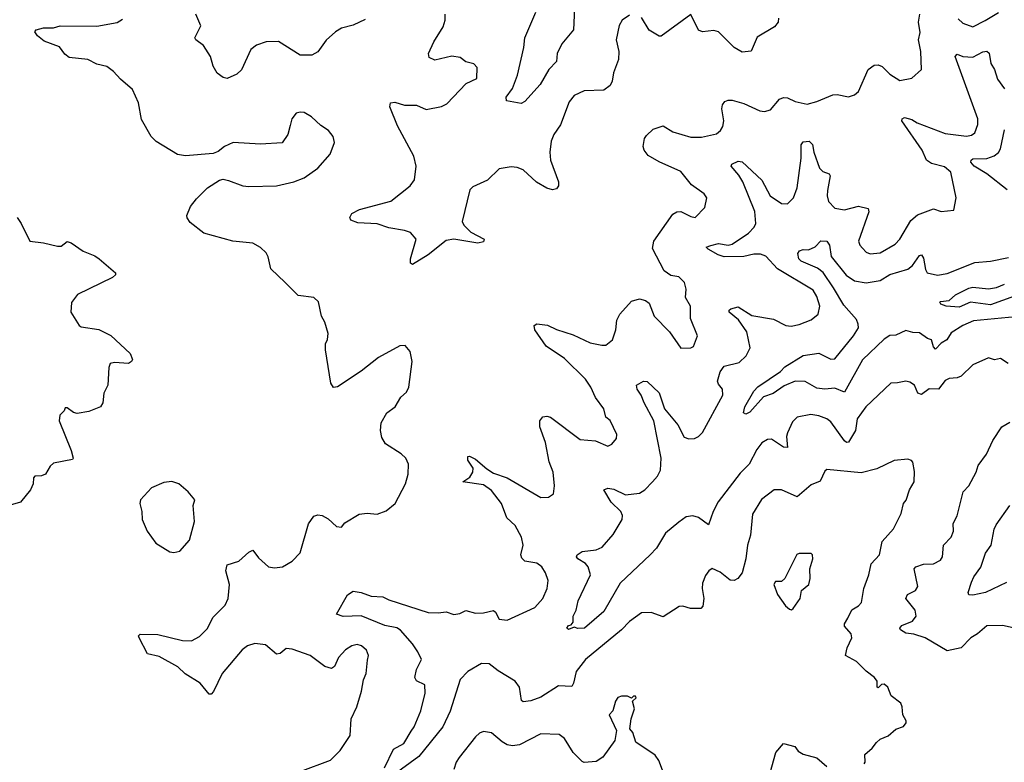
# Model space of a CAD drawing. Extents: x 1954678 to 2060275, y 904822 to 1016299.
# Tile 410 of 467: x 2024494 to 2029484, y 990835 to 994597. Entities that reach past the tile are written whole.
import ezdxf

# ---------------------------------------------------------------- set-up
doc = ezdxf.new("R2010")
doc.units = 0

msp = doc.modelspace()

# ---------------------------------------------------------------- linework, layer by layer
at = {"layer": '0CON20XD'}
for points in [[(2026245, 994597.8), (2026185, 994569.4), (2026125, 994553.3), (2026095, 994535.6), (2026046.9, 994493.1), (2026005, 994433.3), (2025975, 994416.7), (2025915, 994416.2), (2025805.7, 994485.7), (2025743.9, 994483.9), (2025695, 994467.5), (2025666.2, 994445), (2025617.9, 994342.1), (2025595, 994320.8), (2025545, 994299.2), (2025525, 994303.8), (2025495, 994326), (2025475, 994362), (2025460.7, 994410.7), (2025425.7, 994465.7), (2025386.4, 994495), (2025381.8, 994505), (2025412.2, 994565), (2025387.1, 994625)], [(2026342.9, 990807.1), (2026388.5, 990901.5), (2026440.2, 990929.8), (2026477.5, 990992.5), (2026493.4, 991015), (2026527.5, 991095), (2026549.8, 991185), (2026546.7, 991226.7), (2026505, 991248), (2026496.9, 991265), (2026505.4, 991304.6), (2026530, 991355), (2026512.7, 991395), (2026484.6, 991435), (2026423.5, 991503.5), (2026405.8, 991515.8), (2026345, 991527.4), (2026225, 991576.7), (2026132.8, 991572.8), (2026100, 991585), (2026156.2, 991683.8), (2026185, 991701.2), (2026225, 991695.6), (2026275, 991675.6), (2026335, 991673.3), (2026365, 991657.8), (2026565, 991593.8), (2026615, 991591.2), (2026655, 991597.3), (2026695, 991583.1), (2026725, 991588.2), (2026755, 991603.3), (2026805, 991589.4), (2026845, 991591.1), (2026895, 991602.9), (2026905.8, 991595), (2026925, 991560), (2026965, 991554.4), (2027105, 991618.6), (2027146.3, 991663.7), (2027168, 991715), (2027172, 991755), (2027159.2, 991795), (2027140, 991825), (2027115, 991842.9), (2027055, 991853.3), (2027038.9, 991868.9), (2027034.4, 991885), (2027046.5, 991935), (2027038.2, 991975), (2027004.5, 992035), (2026963.4, 992073.4), (2026936.8, 992145), (2026885, 992210.9), (2026845, 992240.3), (2026740, 992255), (2026775, 992280), (2026791.2, 992305), (2026792.1, 992325), (2026765.6, 992365), (2026766.2, 992383.8), (2026774.2, 992385.8), (2026805, 992371.1), (2026861, 992321), (2026895, 992300), (2026965.3, 992275.3), (2027135, 992175.6), (2027175, 992178), (2027198.8, 992195), (2027204.3, 992235), (2027198.5, 992305), (2027177.6, 992357.6), (2027159.3, 992455), (2027131.1, 992535), (2027130, 992565), (2027145.6, 992584.4), (2027165, 992587.8), (2027185, 992583.1), (2027335, 992470.8), (2027412.7, 992462.7), (2027475, 992436.7), (2027495, 992446.7), (2027518.8, 992475), (2027520, 992495), (2027486.1, 992566.1), (2027465, 992582.5), (2027454, 992625), (2027413, 992683), (2027389.2, 992735), (2027362.5, 992775), (2027255, 992880), (2027162.3, 992942.3), (2027104.4, 993025), (2027102, 993048), (2027115, 993056), (2027169.1, 993049.1), (2027215, 993026.5), (2027299.8, 992999.8), (2027385, 992960.4), (2027445, 992947.1), (2027465, 992948.6), (2027498.6, 992975), (2027515.5, 993025), (2027520.9, 993075), (2027535.5, 993105), (2027595, 993171.4), (2027635, 993182.5), (2027665, 993174), (2027685, 993160), (2027710, 993095), (2027788, 993015), (2027845, 992933.3), (2027895, 992933.8), (2027908.3, 992941.7), (2027930, 992995), (2027893.2, 993083.2), (2027894, 993145), (2027868.8, 993188.8), (2027871.7, 993231.7), (2027863.3, 993265), (2027835, 993293.3), (2027795, 993300), (2027760.8, 993325), (2027701.7, 993438.3), (2027708.7, 993475), (2027805, 993612.2), (2027825, 993623.5), (2027845, 993625.6), (2027895, 993600), (2027917.5, 993595), (2027966, 993645), (2027976, 993695), (2027963.3, 993715), (2027899.6, 993759.6), (2027845, 993828.2), (2027735, 993876.4), (2027678.6, 993908.6), (2027658.6, 993935), (2027653.3, 993955), (2027661.4, 993995), (2027670.7, 994009.3), (2027705, 994042.5), (2027755, 994059.4), (2027805, 994028.9), (2027895, 994001.2), (2027949.1, 994000.9), (2028025, 994018.6), (2028045.8, 994035), (2028058.1, 994055), (2028062.2, 994085), (2028052.2, 994145), (2028055.6, 994165), (2028068, 994182), (2028085, 994188.5), (2028105, 994188.9), (2028165, 994172.5), (2028245, 994135.6), (2028268.9, 994131.1), (2028299.2, 994140.8), (2028345, 994194.4), (2028365, 994202.9), (2028385, 994201.2), (2028425, 994181.5), (2028485, 994169.5), (2028535, 994182.1), (2028615, 994215.9), (2028637.3, 994217.3), (2028695, 994205.8), (2028725, 994216), (2028745, 994233.3), (2028794.4, 994345), (2028825, 994366.9), (2028845, 994368.1), (2028865, 994360), (2028905, 994320), (2028955, 994288.6), (2029015, 994300), (2029064, 994345), (2029061.1, 994435), (2029049.4, 994495), (2029057.6, 994532.4), (2029049.3, 994585), (2029056.8, 994625)], [(2027187.9, 993982.1), (2027180.9, 993925), (2027184.4, 993885), (2027224.3, 993775), (2027225.7, 993754.3), (2027215, 993740), (2027195, 993734.5), (2027165, 993743.5), (2027114.1, 993774.1), (2027045, 993835.6), (2027015, 993847.8), (2026985, 993851.1), (2026925, 993841.2), (2026865, 993784.2), (2026790.5, 993749.5), (2026774.7, 993735.3), (2026736.2, 993575), (2026745.5, 993555), (2026780.7, 993520.7), (2026848.8, 993485), (2026845, 993472), (2026815.7, 993464.3), (2026695, 993484.6), (2026655, 993478.5), (2026565, 993405.6), (2026485, 993356), (2026475, 993362.5), (2026474.4, 993385), (2026503.3, 993485), (2026475, 993518.8), (2026445, 993528.1), (2026365, 993541.5), (2026305, 993562.2), (2026207.7, 993567.7), (2026171.7, 993581.7), (2026166.7, 993595), (2026177.5, 993615), (2026216.7, 993635), (2026375, 993677.5), (2026473.3, 993755), (2026495.8, 993785), (2026504.2, 993855), (2026492.5, 993905), (2026408.3, 994058.3), (2026370.8, 994155), (2026373.3, 994175), (2026395, 994179.2), (2026445, 994164.2), (2026505, 994164.2), (2026555, 994142.5), (2026632.7, 994157.3), (2026659.7, 994170.3), (2026757, 994273), (2026810.7, 994299.3), (2026812.5, 994355), (2026795, 994372.5), (2026755, 994382.5), (2026725.8, 994405.8), (2026685, 994412.5), (2026598.3, 994391.7), (2026570, 994405), (2026566, 994425), (2026592.5, 994485), (2026639.7, 994560.3), (2026650.8, 994595), (2026650.8, 994625)], [(2027305.4, 994655), (2027301.1, 994545), (2027242.1, 994475), (2027218.2, 994425), (2027214.3, 994385), (2027176.2, 994345), (2027132.3, 994267.7), (2027055, 994182.5), (2027035, 994172), (2026961.2, 994185), (2026960, 994205), (2026991.3, 994248.7), (2027017.9, 994315), (2027049.6, 994455), (2027054.6, 994505), (2027110.8, 994635)], [(2029250.9, 994600.9), (2029275, 994579.2), (2029325, 994560.6), (2029387, 994593), (2029455, 994633.6)], [(2025838.8, 993265), (2025766.2, 993335), (2025753.8, 993395), (2025743.8, 993415), (2025715, 993442), (2025675, 993464.3), (2025574.5, 993474.5), (2025427.5, 993515), (2025358.8, 993568.8), (2025342.3, 993592.3), (2025341.2, 993605), (2025360.3, 993649.7), (2025390.3, 993689.7), (2025445.7, 993744.3), (2025505.9, 993784.1), (2025525, 993788), (2025552.7, 993782.7), (2025625, 993755.6), (2025655, 993750.9), (2025795, 993754.4), (2025884.2, 993775.8), (2025935, 993796), (2026005, 993843.8), (2026068, 993915), (2026088.8, 993975), (2026083.3, 994005), (2026060, 994035), (2026020.9, 994060.9), (2025973.3, 994105), (2025935, 994125.8), (2025915, 994128.8), (2025895, 994123.3), (2025873.8, 994095), (2025865, 994060), (2025853.8, 994015), (2025825, 993973.3), (2025715, 993965.6), (2025576.1, 993973.9), (2025532.5, 993955), (2025500.5, 993929.5), (2025475, 993919.2), (2025335, 993907.1), (2025293.4, 993913.4), (2025185, 993979.2), (2025160, 994005), (2025111.7, 994091.7), (2025095.7, 994175.7), (2025065, 994243.3), (2025004.4, 994295), (2024970, 994335), (2024935, 994359.1), (2024885, 994371.5), (2024838.8, 994395), (2024744.6, 994404.6), (2024722.2, 994422.2), (2024695, 994458.9), (2024617.6, 994487.6), (2024584, 994515), (2024571.2, 994535), (2024577.5, 994545), (2024615, 994555.7), (2024665, 994555.8), (2024700, 994565), (2024885, 994564.5), (2024987.8, 994582.2), (2025015, 994598.8)], [(2027585, 994618.8), (2027547.5, 994595), (2027533, 994567), (2027517.5, 994495), (2027530.6, 994435), (2027529.4, 994395), (2027502.8, 994327.2), (2027497.5, 994285), (2027487.2, 994262.8), (2027455, 994240.5), (2027355, 994235.6), (2027305, 994212.5), (2027279.4, 994180.6), (2027235, 994063.8), (2027201.4, 994015), (2027187.9, 993982.1)], [(2028340, 994605), (2028337.5, 994585), (2028319.2, 994560.8), (2028231.8, 994508.2), (2028202.2, 994437.8), (2028155, 994432), (2028115, 994456), (2028036.2, 994535), (2028011.5, 994541.5), (2027955, 994534.6), (2027935, 994544.4), (2027895, 994622.5), (2027745, 994514), (2027735, 994514), (2027685, 994543.8), (2027645, 994607.5)], [(2029504.5, 992854.5), (2029465, 992880.8), (2029435, 992874.3), (2029405, 992883.3), (2029325, 992847.5), (2029265, 992790.8), (2029245, 992782.5), (2029205, 992778.6), (2029185, 992768.9), (2029151.2, 992725), (2029103, 992727), (2029065, 992698.8), (2029046.7, 992705), (2029028.8, 992745), (2029005, 992761.2), (2028985, 992765.8), (2028942.3, 992757.7), (2028910, 992755), (2028783.3, 992635), (2028738.9, 992575), (2028730, 992515), (2028695, 992456.9), (2028685, 992455.5), (2028675, 992463.3), (2028605, 992559.4), (2028585, 992574.4), (2028545, 992590.5), (2028503, 992597), (2028435, 992582.5), (2028411.1, 992558.9), (2028385, 992503.8), (2028380.9, 992485), (2028385, 992430), (2028365, 992430.8), (2028305, 992470.9), (2028285, 992470.5), (2028255, 992452.5), (2028229.9, 992420.1), (2028190.4, 992345), (2028145, 992300), (2028033.6, 992155), (2028008.5, 992105), (2027985, 992038), (2027934.1, 992074.1), (2027905, 992083.2), (2027872.6, 992077.4), (2027835, 992050.9), (2027766.7, 991995), (2027720.9, 991919.1), (2027690, 991885), (2027537.2, 991742.8), (2027455, 991598), (2027356.7, 991515), (2027323.3, 991513.3), (2027305, 991520), (2027275, 991507.5), (2027267.5, 991515), (2027275, 991527.5), (2027288.3, 991531.7), (2027300, 991545), (2027300, 991575), (2027314.2, 991605.8), (2027325, 991653.3), (2027386.7, 991785), (2027375.3, 991825.3), (2027361.2, 991841.2), (2027323.3, 991865), (2027316.7, 991875), (2027320, 991885), (2027345, 991901.9), (2027415, 991910.3), (2027446.1, 991923.9), (2027501.4, 991988.6), (2027547.6, 992065), (2027549.4, 992085), (2027541.5, 992105), (2027492.1, 992152.1), (2027454, 992215), (2027475, 992223.3), (2027505, 992218.9), (2027565, 992190.4), (2027635, 992197.3), (2027662.2, 992215), (2027701.2, 992255), (2027726.2, 992285), (2027741.5, 992315), (2027744.7, 992375), (2027708.7, 992565), (2027658.6, 992655), (2027644.5, 992694.5), (2027624.2, 992725), (2027620, 992745), (2027655, 992766.2), (2027675, 992764), (2027735.8, 992705.8), (2027761.8, 992625), (2027830, 992545), (2027862.6, 992482.6), (2027885, 992473.3), (2027915, 992475.6), (2027935, 992485.6), (2027955, 992505.7), (2028057.2, 992695), (2028056.2, 992725), (2028035, 992750), (2028031.3, 992765), (2028045, 992812), (2028065, 992842), (2028139.8, 992860.2), (2028176.1, 992893.9), (2028195.6, 992935), (2028178.7, 993015), (2028137, 993077), (2028090, 993115), (2028090, 993125), (2028098.9, 993131.1), (2028135, 993142.3), (2028205, 993098.4), (2028315, 993079.5), (2028376.8, 993046.8), (2028404.5, 993044.5), (2028445, 993052.5), (2028505, 993075.8), (2028540.8, 993105), (2028549.5, 993145), (2028533.6, 993195), (2028515, 993226.5), (2028334.3, 993334.3), (2028275, 993398.2), (2028248.7, 993408.7), (2028215, 993409.7), (2028165, 993397.7), (2028063.8, 993396.2), (2028034.4, 993405), (2027983.3, 993435), (2027973.3, 993445), (2027997.7, 993452.3), (2028035, 993463.1), (2028085, 993454.6), (2028105, 993460), (2028187.3, 993515), (2028215.9, 993545), (2028225.8, 993565), (2028220.4, 993625), (2028158.4, 993775), (2028138.9, 993808.9), (2028100, 993855), (2028103.8, 993865), (2028135, 993880.8), (2028155, 993876), (2028255, 993783.6), (2028297.8, 993705), (2028355, 993665.5), (2028385, 993663.6), (2028416.2, 993695), (2028435.3, 993744.7), (2028454.1, 993895), (2028455, 993962.5), (2028465, 993977.5), (2028495, 993982), (2028511.4, 993965), (2028518.2, 993925), (2028547.5, 993845), (2028565, 993828.5), (2028596.1, 993816.1), (2028601.9, 993805), (2028588.8, 993731.2), (2028586.2, 993705), (2028592.7, 993675), (2028625, 993641.5), (2028675, 993633.2), (2028745, 993651.6), (2028795, 993640.8), (2028797.3, 993622.7), (2028745.6, 993475), (2028751.9, 993455), (2028765, 993439.2), (2028785, 993419.2), (2028805, 993410.6), (2028855, 993415.4), (2028930.4, 993459.6), (2028955.3, 993484.7), (2029011.3, 993578.7), (2029045, 993607.6), (2029125, 993638.2), (2029165, 993625.8), (2029228, 993632), (2029240, 993695), (2029213.9, 993823.9), (2029181.5, 993851.5), (2029115, 993868.2), (2029090, 993885), (2029068.7, 993935), (2028965.6, 994085), (2028966, 994095), (2028978.1, 994101.9), (2029015, 994090.9), (2029042.5, 994075), (2029185, 994020), (2029293.3, 994006.7), (2029317.8, 994012.2), (2029335, 994024), (2029350, 994065), (2029350, 994095), (2029235, 994410), (2029245, 994421.4), (2029275, 994410.8), (2029325, 994406.2), (2029375, 994433.6), (2029395, 994437.1), (2029407.6, 994427.6), (2029416.8, 994375), (2029435.4, 994345), (2029450, 994295), (2029485, 994246.5)], [(2029498.7, 993735), (2029395, 993815.4), (2029331.4, 993855), (2029314.6, 993875), (2029315.6, 993885), (2029325, 993891.8), (2029395, 993892.9), (2029432.2, 993907.8), (2029455.3, 993924.7), (2029465, 993943.3), (2029485, 994038)], [(2024480.8, 993595), (2024501.4, 993565), (2024545, 993474.4), (2024615, 993466.2), (2024685, 993448.8), (2024705, 993450), (2024735, 993472.5), (2024755, 993466.7), (2024815, 993423.8), (2024875, 993400), (2024897.5, 993385), (2024980, 993315), (2024980, 993305), (2024965, 993291.2), (2024786.7, 993205), (2024756.1, 993163.9), (2024753.8, 993115), (2024795, 993047.5), (2024805, 993040), (2024895, 993026.9), (2024956.3, 992996.3), (2025053.8, 992905), (2025066.2, 992875), (2025061.2, 992865), (2025045, 992855.8), (2024975, 992860.8), (2024953.3, 992855), (2024946, 992835), (2024940.8, 992745), (2024921.2, 992705), (2024915.8, 992655), (2024904.3, 992635.7), (2024845, 992612), (2024785, 992601.2), (2024766.4, 992606.4), (2024735, 992630), (2024725, 992630), (2024720, 992615), (2024696.7, 992593.3), (2024693.3, 992565), (2024755.7, 992415), (2024765.8, 992375), (2024762, 992368), (2024665, 992349.4), (2024648.9, 992335), (2024625, 992294), (2024605, 992286.7), (2024570, 992285), (2024563.6, 992276.4), (2024562.5, 992245), (2024548.8, 992215), (2024498.3, 992151.7), (2024445, 992136.7)], [(2029541.5, 993091.5), (2029328.8, 993071.2), (2029275, 993047.3), (2029215, 993010.7), (2029193.5, 992975), (2029165, 992957.5), (2029135, 992928.1), (2029125, 992940), (2029115.3, 992975.3), (2029095, 992981.8), (2029055, 993009.6), (2029021.3, 993011.3), (2028985, 993022.3), (2028935, 992997.7), (2028905, 992997.3), (2028875, 992978.9), (2028765, 992873.2), (2028675, 992710.5), (2028625, 992729.8), (2028575, 992725.3), (2028535, 992730), (2028475, 992763.3), (2028423.9, 992766.1), (2028367.8, 992742.2), (2028313.3, 992703.3), (2028264, 992686), (2028195, 992608.6), (2028175, 992598.8), (2028163.3, 992605), (2028170, 992635), (2028215.4, 992715), (2028235, 992736.1), (2028350.6, 992815), (2028372.3, 992837.7), (2028465, 992895.9), (2028545, 992907.3), (2028605, 992877.8), (2028625, 992878.1), (2028719.2, 992995), (2028744.6, 993035.4), (2028744.5, 993055), (2028735, 993078.1), (2028670.4, 993150.4), (2028619.1, 993239.1), (2028565.8, 993315.8), (2028538.2, 993338.2), (2028455, 993373.8), (2028443.1, 993385), (2028438, 993412), (2028446.7, 993425), (2028465, 993432), (2028491.2, 993431.2), (2028525, 993445.8), (2028555, 993476.2), (2028585, 993474.3), (2028599.2, 993455), (2028607.2, 993397.2), (2028682.2, 993302.2), (2028725, 993274.1), (2028783.6, 993263.6), (2028855, 993274.7), (2028905, 993306.1), (2028995, 993332.3), (2029018.7, 993351.3), (2029055, 993401.9), (2029065, 993405.6), (2029075, 993388.8), (2029085, 993331.2), (2029093.5, 993315), (2029145, 993302.6), (2029195, 993310.9), (2029335, 993366.2), (2029415, 993373.6), (2029505, 993391.2)], [(2025915, 990788.1), (2026070, 990845), (2026118.8, 990895), (2026168.8, 990971.2), (2026174.3, 991055), (2026202.5, 991115), (2026226.7, 991195), (2026237.3, 991252.7), (2026250, 991285), (2026257.5, 991352.5), (2026261.2, 991375), (2026252.3, 991402.3), (2026226.7, 991425), (2026205, 991432), (2026177.5, 991425), (2026145, 991404), (2026110, 991365), (2026090, 991320), (2026075, 991309.2), (2026039.8, 991319.8), (2025966.2, 991375), (2025875, 991407.8), (2025845, 991412), (2025814.2, 991385.8), (2025795, 991382), (2025740.2, 991430.2), (2025685, 991437.1), (2025648, 991425), (2025621.9, 991405), (2025520, 991285), (2025477, 991193), (2025465, 991180), (2025455, 991180), (2025408.8, 991235), (2025333.2, 991283.2), (2025295, 991317.5), (2025200.3, 991370.3), (2025142.5, 991385), (2025098.8, 991465), (2025096.7, 991475), (2025105, 991483.3), (2025195, 991482), (2025318.8, 991451.2), (2025365, 991449.6), (2025405, 991471.5), (2025445, 991510.6), (2025475, 991569.5), (2025535, 991630), (2025550, 991665), (2025556.7, 991735), (2025538.9, 991805), (2025545.7, 991834.3), (2025605, 991854.4), (2025655, 991899.2), (2025675, 991908.8), (2025705, 991870), (2025754.3, 991824.3), (2025785, 991820), (2025825.9, 991824.1), (2025875.8, 991854.2), (2025915, 991896.2), (2025957.8, 992042.2), (2025985, 992080.8), (2026005, 992089.2), (2026027.5, 992085), (2026057.3, 992067.3), (2026099.3, 992029.3), (2026125, 992026.7), (2026142.7, 992047.3), (2026215, 992092.5), (2026255, 992096.2), (2026305, 992091.2), (2026351.7, 992108.3), (2026397.1, 992145), (2026450, 992245), (2026463.6, 992293.6), (2026463.8, 992345), (2026451.2, 992375), (2026427.3, 992397.3), (2026347.5, 992447.5), (2026329.5, 992479.5), (2026322, 992515), (2026325.8, 992555), (2026354.2, 992605), (2026397.5, 992635), (2026426.2, 992685), (2026455, 992710), (2026466.2, 992735), (2026482.5, 992865), (2026473.3, 992915), (2026447, 992947), (2026420, 992945), (2026313.3, 992885), (2026224.3, 992815.7), (2026105, 992736.7), (2026084.2, 992734.2), (2026070.8, 992755), (2026044.3, 992925), (2026044.2, 992955), (2026054.1, 992975.9), (2026057.7, 993007.7), (2026041.2, 993065), (2026024, 993095), (2026007.7, 993167.7), (2025985, 993188.6), (2025905, 993200), (2025838.8, 993265)], [(2029536.2, 993196.2), (2029415, 993152.4), (2029313.5, 993166.5), (2029255, 993140), (2029190, 993145), (2029163.3, 993155), (2029157.5, 993165), (2029161.7, 993168.3), (2029205, 993173.8), (2029237.7, 993202.3), (2029305, 993236.9), (2029325, 993241.1), (2029403.7, 993233.7), (2029445, 993240.8), (2029485, 993257.1)], [(2029545, 991513.1), (2029475, 991527.5), (2029395, 991525.5), (2029348.6, 991485), (2029315, 991465.6), (2029265.8, 991415), (2029195, 991398.6), (2029084, 991465), (2029025, 991483.8), (2028985, 991488.2), (2028957.5, 991505), (2028954.2, 991515), (2028965, 991527.5), (2029019.8, 991550.2), (2029037.5, 991575), (2029032.5, 991605), (2028985.6, 991665), (2028994, 991685), (2029034.6, 991705.4), (2029045.5, 991724.5), (2029027.5, 991815), (2029036.7, 991825), (2029075, 991837.9), (2029125, 991840.5), (2029161.3, 991858.7), (2029170.8, 991875), (2029176.9, 991935), (2029215.8, 991975.8), (2029227.5, 992005), (2029224.4, 992045), (2029246.2, 992083.8), (2029275.5, 992204.5), (2029305.4, 992234.6), (2029341.9, 992305), (2029351.7, 992338.3), (2029394.3, 992395), (2029426.7, 992465), (2029472.5, 992535), (2029513, 992557)], [(2028773.9, 990826.1), (2028778.8, 990835), (2028776.7, 990875), (2028813.9, 990906.1), (2028836.2, 990935), (2028855, 990951.2), (2028895, 990968.8), (2028935, 991003.3), (2028973.6, 991016.4), (2028987.5, 991035), (2028987.5, 991045), (2028970, 991075), (2028967.5, 991115), (2028960, 991135), (2028910.7, 991170.7), (2028893.3, 991215), (2028875, 991230), (2028861.7, 991228.3), (2028845, 991212.5), (2028840, 991215), (2028840, 991245), (2028826.7, 991265), (2028785, 991296), (2028735.8, 991345), (2028680, 991375), (2028687.7, 991415), (2028711.8, 991465), (2028707.5, 991485), (2028674.6, 991525), (2028674.1, 991535.9), (2028691.5, 991565), (2028712.3, 991607.7), (2028745, 991627.1), (2028760.6, 991645), (2028771.9, 991715), (2028797.8, 991785), (2028809.8, 991840.2), (2028852.5, 991885), (2028865, 991954), (2028922.5, 992017.5), (2028962, 992095), (2028973.3, 992145), (2028986.8, 992163.2), (2029004.3, 992215), (2029027.1, 992255), (2029028.6, 992308.6), (2029020, 992355), (2029013.6, 992363.6), (2028995, 992370), (2028925.8, 992364.2), (2028838.9, 992321.1), (2028758.7, 992301.3), (2028585, 992318), (2028575, 992310), (2028551.4, 992258.6), (2028505, 992240.5), (2028435, 992178.8), (2028355, 992214.2), (2028317.5, 992215), (2028254.5, 992165.5), (2028208.9, 992091.1), (2028197.8, 991985), (2028183.3, 991935), (2028174.5, 991865), (2028156.5, 991795), (2028134.2, 991765), (2028115, 991755.6), (2028095, 991757.8), (2028045, 991798), (2028004.2, 991815.8), (2027986.7, 991805), (2027969.5, 991780.5), (2027955, 991742.5), (2027952.7, 991715), (2027961.1, 991665), (2027955.6, 991625), (2027945.5, 991614.5), (2027894.4, 991614.4), (2027855, 991625.8), (2027835.9, 991624.1), (2027755, 991571.2), (2027694.3, 991594.3), (2027645, 991591.9), (2027585, 991547.5), (2027543.5, 991505), (2027360.9, 991355), (2027314.6, 991295), (2027301.3, 991235), (2027291.7, 991218.3), (2027225, 991222.3), (2027135, 991165.4), (2027085, 991146.9), (2027045, 991140.8), (2027037.7, 991147.7), (2027026.8, 991215), (2027005, 991246.1), (2026918.4, 991298.4), (2026873.3, 991333.3), (2026835, 991335.2), (2026766.2, 991295), (2026726.2, 991255), (2026676.4, 991093.6), (2026639.2, 991015), (2026516.6, 990863.4), (2026385, 990768)], [(2025275, 991897.8), (2025305, 991904), (2025355, 991960), (2025380, 992055), (2025373.3, 992135), (2025382.5, 992165), (2025347.5, 992205), (2025300, 992245), (2025265, 992257.5), (2025225, 992252.5), (2025162.5, 992225), (2025106.7, 992165), (2025103.3, 992145), (2025113.3, 992105), (2025114, 992065), (2025140, 992005), (2025184.2, 991945), (2025255, 991901.5), (2025275, 991897.8)], [(2029495, 991745.4), (2029388.8, 991695), (2029325, 991681.4), (2029305, 991683.8), (2029301.2, 991695), (2029317.7, 991747.7), (2029329.6, 991775), (2029365, 991822.5), (2029389.1, 991895), (2029417.1, 991935), (2029432.7, 992015), (2029442.9, 992037.1), (2029512.7, 992135)], [(2028405, 991606.7), (2028415, 991613.3), (2028450, 991665), (2028456.2, 991705), (2028494.1, 991735.9), (2028500, 991765), (2028498, 991815), (2028513.8, 991865), (2028512.5, 991885), (2028505, 991892.5), (2028445, 991893.3), (2028432.3, 991887.7), (2028372, 991765), (2028355, 991750.8), (2028325, 991750.5), (2028316.9, 991735), (2028334.3, 991684.3), (2028375, 991627.5), (2028395, 991610), (2028405, 991606.7)], [(2027751.4, 990795), (2027734.2, 990844.2), (2027715, 990870), (2027616.1, 990936.1), (2027601.2, 990985), (2027586.7, 991005), (2027592.5, 991055), (2027610, 991105), (2027600, 991145), (2027618.3, 991161.7), (2027615, 991170), (2027605, 991170), (2027595, 991160), (2027575, 991170), (2027545, 991170), (2027525, 991162.5), (2027513.3, 991145), (2027500, 991095), (2027482.5, 991075), (2027518.8, 990995), (2027510, 990945), (2027449.3, 990860.7), (2027415, 990838), (2027355, 990833.3), (2027345, 990838.8), (2027300, 990885), (2027255.8, 990955), (2027227.5, 990975), (2027135, 990978.6), (2027026.5, 990923.5), (2026991.4, 990918.6), (2026965, 990923.9), (2026939.1, 990939.1), (2026885, 990984.3), (2026845, 990990.8), (2026825, 990982.5), (2026805, 990964.3), (2026720.8, 990859.2), (2026705.5, 990835), (2026695, 990797.5)], [(2028288.9, 990751.1), (2028326.4, 990883.6), (2028365, 990930), (2028422.5, 990915), (2028440.3, 990890.3), (2028465, 990875.7), (2028535, 990858), (2028585, 990812.9)]]:
    msp.add_lwpolyline(points, dxfattribs=at)

doc.saveas('drawing.dxf')
